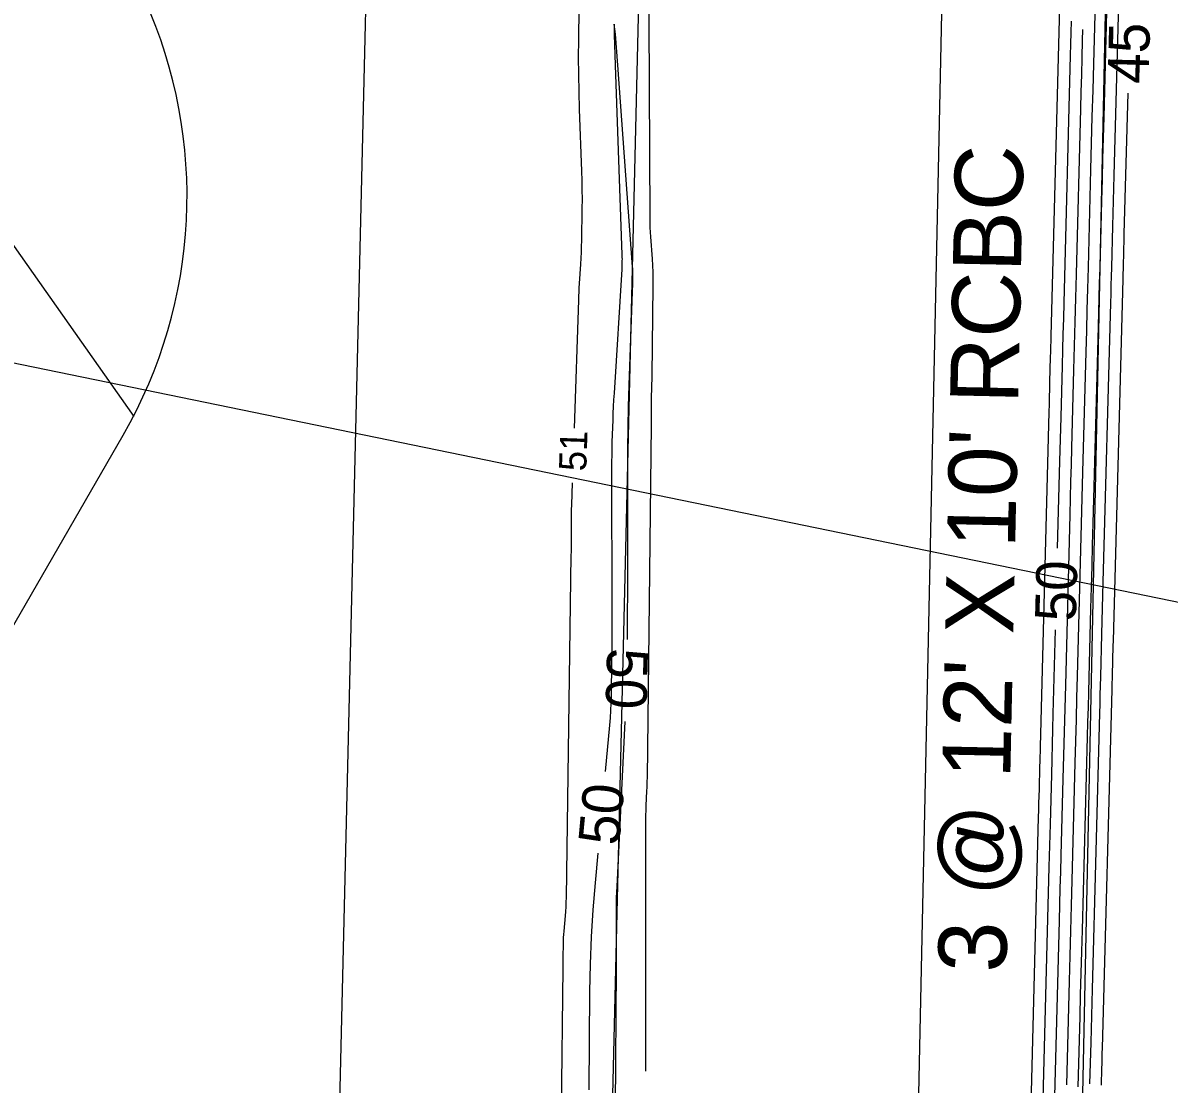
# Model space of a CAD drawing. Extents: x 2384780 to 2405861, y 547869 to 573706.
# Drawn here: x 2395640.6 to 2395724.7, y 553974.7 to 554052.5 of the extents above; entities that cross this region are included whole.
import ezdxf

# ---------------------------------------------------------------- set-up
doc = ezdxf.new("R2010")
doc.units = 0
for name, color, linetype in [('Breaklines', 7, 'Continuous'), ('Old_Level_5', 7, 'Continuous'), ('Old_Level_6', 7, 'Continuous'), ('Old_Level_60', 7, 'Continuous'), ('Old_Level_61', 7, 'Continuous'), ('Old_Level_63', 7, 'Continuous'), ('Prop Buffer Zone 1', 7, 'Continuous'), ('Prop Buffer Zone 2', 7, 'Continuous'), ('Prop Lateral V Ditch Detail CELL', 7, 'Continuous')]:
    doc.layers.add(name, color=color, linetype=linetype)

msp = doc.modelspace()

# ---------------------------------------------------------------- linework, layer by layer
at = {"layer": 'Old_Level_5'}
msp.add_line((2395739.6045, 554007.04475), (2395622.57309, 554031.08986), dxfattribs=at)
at = {"layer": 'Old_Level_6'}
for p, q in [((2395711.6968, 554229.78659), (2395702.13538, 553776.5459)), ((2395723.63825, 554226.88475), (2395714.41986, 553789.90496))]:
    msp.add_line(p, q, dxfattribs=at)
at = {"layer": 'Old_Level_60'}
for points in [[(2395681.50975, 554065.1205), (2395681.35975, 554051.21125), (2395681.3535, 554049.94325), (2395681.3625, 554048.6755), (2395681.38625, 554047.40825), (2395681.425, 554046.14075), (2395681.5905, 554041.60125), (2395681.611, 554040.91425), (2395681.6225, 554040.227), (2395681.62475, 554039.53975), (2395681.618, 554038.8525), (2395681.5795, 554036.517), (2395681.56975, 554036.081), (2395681.555, 554035.645), (2395681.5355, 554035.20925), (2395681.51075, 554034.77375), (2395681.42225, 554033.3515), (2395681.40425, 554033.0465), (2395681.3885, 554032.74175), (2395681.37475, 554032.4365), (2395681.36325, 554032.1315), (2395681.0395, 554022.746)], [(2395686.30075, 553975.63425), (2395686.2975, 553979.78625), (2395686.2975, 553980.04275), (2395686.298, 553980.29925), (2395686.299, 553980.55575), (2395686.3005, 553980.81225), (2395686.3065, 553981.6505), (2395686.3075, 553981.83), (2395686.30825, 553982.0095), (2395686.3085, 553982.18925), (2395686.30875, 553982.36875), (2395686.30125, 553993.7195), (2395686.30325, 553994.05775), (2395686.30925, 553994.396), (2395686.3195, 553994.734), (2395686.334, 553995.072), (2395686.388, 553996.17575), (2395686.3985, 553996.4125), (2395686.40675, 553996.649), (2395686.41275, 553996.88575), (2395686.41675, 553997.1225), (2395686.7135, 554022.99125), (2395686.716, 554023.236), (2395686.718, 554023.48075), (2395686.719, 554023.7255), (2395686.7195, 554023.97025), (2395686.72, 554024.77), (2395686.721, 554024.94125), (2395686.72325, 554025.1125), (2395686.727, 554025.28375), (2395686.73225, 554025.455), (2395686.75375, 554026.077), (2395686.758, 554026.21025), (2395686.7615, 554026.3435), (2395686.76425, 554026.477), (2395686.76625, 554026.61025), (2395686.841, 554033.193), (2395686.8415, 554033.68575), (2395686.8315, 554034.1785), (2395686.8115, 554034.67075), (2395686.78075, 554035.16275), (2395686.66425, 554036.7695), (2395686.642, 554037.11375), (2395686.62575, 554037.4585), (2395686.6155, 554037.80325), (2395686.61125, 554038.14825), (2395686.50725, 554062.3245)], [(2395721.168, 554061.9965), (2395720.6105, 554041.275), (2395720.5855, 554040.34725), (2395720.56075, 554039.41925), (2395720.5365, 554038.4915), (2395720.51225, 554037.56375), (2395720.43325, 554034.533), (2395720.41625, 554033.8835), (2395720.39925, 554033.234), (2395720.382, 554032.5845), (2395720.3645, 554031.935), (2395719.81375, 554011.462), (2395719.78825, 554010.5095), (2395719.763, 554009.557), (2395719.73775, 554008.6045), (2395719.713, 554007.65175), (2395719.632, 554004.54), (2395719.6145, 554003.87325), (2395719.597, 554003.2065), (2395719.57925, 554002.53975), (2395719.56125, 554001.873), (2395719.0175, 553981.65125), (2395718.99125, 553980.67375), (2395718.96525, 553979.696), (2395718.9395, 553978.7185), (2395718.914, 553977.74075), (2395718.83525, 553974.71875)], [(2395720.25725, 554060.07025), (2395719.8665, 554045.549), (2395719.8255, 554044.0245), (2395719.785, 554042.5), (2395719.745, 554040.9755), (2395719.705, 554039.451), (2395719.5755, 554034.47075), (2395719.5475, 554033.4035), (2395719.5195, 554032.3365), (2395719.491, 554031.26925), (2395719.4625, 554030.202), (2395719.074, 554015.7615), (2395719.03225, 554014.20875), (2395718.991, 554012.65575), (2395718.95025, 554011.103), (2395718.9095, 554009.55), (2395718.7775, 554004.47725), (2395718.74925, 554003.39025), (2395718.7205, 554002.30325), (2395718.69175, 554001.21625), (2395718.6625, 554000.12925), (2395718.28175, 553985.97675), (2395718.2395, 553984.395), (2395718.1975, 553982.8135), (2395718.15575, 553981.232), (2395718.1145, 553979.65025), (2395717.98, 553974.48375)], [(2395719.3555, 554058.486), (2395719.1125, 554049.45225), (2395719.06075, 554047.5165), (2395719.00925, 554045.5805), (2395718.95825, 554043.64475), (2395718.9075, 554041.709), (2395718.7205, 554034.51975), (2395718.68025, 554032.97925), (2395718.6395, 554031.43875), (2395718.59875, 554029.89825), (2395718.55725, 554028.358), (2395718.32, 554019.53575), (2395718.26925, 554017.64525), (2395718.21925, 554015.75475), (2395718.16925, 554013.86425), (2395718.12, 554011.97375), (2395717.92725, 554004.57225), (2395717.88575, 554002.986), (2395717.844, 554001.4), (2395717.802, 553999.814), (2395717.7595, 553998.228), (2395717.528, 553989.62), (2395717.4785, 553987.7755), (2395717.4295, 553985.931), (2395717.381, 553984.0865), (2395717.33275, 553982.24175), (2395717.1345, 553974.625)], [(2395714.44825, 553969.288), (2395715.09775, 553994.26125), (2395715.11125, 553994.77225), (2395715.12475, 553995.28325), (2395715.13825, 553995.7945), (2395715.152, 553996.3055), (2395715.19675, 553997.97475), (2395715.2065, 553998.3325), (2395715.216, 553998.69025), (2395715.22525, 553999.048), (2395715.23475, 553999.40575), (2395715.87325, 554023.94325), (2395715.88775, 554024.4975), (2395715.90225, 554025.0515), (2395715.917, 554025.60575), (2395715.932, 554026.16), (2395715.9805, 554027.97025), (2395715.991, 554028.35825), (2395716.00125, 554028.746), (2395716.0115, 554029.134), (2395716.02175, 554029.522), (2395716.64925, 554053.62875)], [(2395718.32125, 554051.968), (2395718.29975, 554051.16525), (2395718.26625, 554049.91325), (2395718.233, 554048.66125), (2395718.2, 554047.40925), (2395718.16725, 554046.15725), (2395717.852, 554034.0475), (2395717.806, 554032.2945), (2395717.76, 554030.54125), (2395717.71325, 554028.788), (2395717.66625, 554027.035), (2395717.51225, 554021.308), (2395717.4795, 554020.081), (2395717.44675, 554018.85375), (2395717.4145, 554017.6265), (2395717.38225, 554016.39925), (2395717.058, 554003.93125), (2395717.013, 554002.214), (2395716.96775, 554000.49675), (2395716.92225, 553998.7795), (2395716.87625, 553997.06225), (2395716.72525, 553991.4525), (2395716.693, 553990.2505), (2395716.661, 553989.0485), (2395716.6295, 553987.84625), (2395716.598, 553986.64425), (2395716.26425, 553973.8135)], [(2395680.9015, 554018.74825), (2395680.84625, 554017.14875), (2395680.83525, 554016.78125), (2395680.8275, 554016.41375), (2395680.823, 554016.04625), (2395680.82175, 554015.6785), (2395680.82325, 554014.4775), (2395680.823, 554014.22025), (2395680.82175, 554013.96275), (2395680.8195, 554013.7055), (2395680.81625, 554013.44825), (2395680.458, 553988.3705), (2395680.44975, 553988.0295), (2395680.435, 553987.68875), (2395680.4135, 553987.34825), (2395680.3855, 553987.00825), (2395680.2835, 553985.89825), (2395680.264, 553985.66025), (2395680.24975, 553985.42175), (2395680.2405, 553985.18325), (2395680.23625, 553984.9445), (2395680.22975, 553984.0075), (2395680.22825, 553983.80675), (2395680.2265, 553983.60575), (2395680.2245, 553983.405), (2395680.222, 553983.20425), (2395679.963, 553962.106)]]:
    msp.add_lwpolyline(points, dxfattribs=at)
at = {"layer": 'Old_Level_61'}
for points in [[(2395717.47875, 554052.57675), (2395717.45675, 554051.74175), (2395717.43475, 554050.907), (2395717.41275, 554050.072), (2395716.941, 554031.951), (2395716.911, 554030.79725), (2395716.8805, 554029.64375), (2395716.85, 554028.49), (2395716.819, 554027.33625), (2395716.7175, 554023.56775), (2395716.696, 554022.76025), (2395716.6745, 554021.95275), (2395716.65325, 554021.145), (2395716.632, 554020.3375), (2395716.46625, 554013.96625)], [(2395684.9515, 554007.2615), (2395684.95975, 554007.99525), (2395684.9655, 554008.54875), (2395684.9695, 554009.10225), (2395684.97225, 554009.65575), (2395684.97325, 554010.2095), (2395684.98, 554019.7), (2395684.9875, 554021.25125), (2395685.0085, 554022.80225), (2395685.0425, 554024.353), (2395685.08975, 554025.9035), (2395685.3285, 554032.78025), (2395685.33425, 554032.9595), (2395685.339, 554033.13875), (2395685.3425, 554033.318), (2395685.345, 554033.49725), (2395685.35175, 554034.083), (2395685.35175, 554034.20825), (2395685.34925, 554034.33375), (2395685.34425, 554034.459), (2395685.3365, 554034.58425), (2395684.26275, 554049.36425), (2395684.085, 554051.62425), (2395683.9895, 554052.37575), (2395683.97625, 554051.6185), (2395684.04525, 554049.35225), (2395684.552, 554035.466), (2395684.555, 554035.36125), (2395684.55675, 554035.2565), (2395684.55725, 554035.15175), (2395684.55625, 554035.04675), (2395684.5505, 554034.70425), (2395684.54875, 554034.63075), (2395684.5465, 554034.5575), (2395684.543, 554034.48425), (2395684.539, 554034.411), (2395683.9725, 554025.315), (2395683.94375, 554024.82425), (2395683.91825, 554024.33325), (2395683.89625, 554023.842), (2395683.8775, 554023.35075), (2395683.82225, 554021.7455), (2395683.81175, 554021.4015), (2395683.8045, 554021.05725), (2395683.80025, 554020.71325), (2395683.79925, 554020.369), (2395683.8125, 554008.78125), (2395683.812, 554008.00675), (2395683.80825, 554007.2325), (2395683.80175, 554006.458), (2395683.79225, 554005.68375), (2395683.756, 554003.15425), (2395683.743, 554002.6125), (2395683.7195, 554002.0715), (2395683.6855, 554001.53075), (2395683.64125, 554000.99075), (2395683.329, 553997.59825)], [(2395721.63175, 554047.31625), (2395721.35425, 554037.00075), (2395721.3455, 554036.66975), (2395721.33675, 554036.33875), (2395721.328, 554036.00775), (2395721.31925, 554035.6765), (2395721.291, 554034.595), (2395721.285, 554034.36325), (2395721.279, 554034.1315), (2395721.27275, 554033.89975), (2395721.2665, 554033.668), (2395720.5535, 554007.1625), (2395720.544, 554006.81025), (2395720.53475, 554006.458), (2395720.5255, 554006.10575), (2395720.51625, 554005.7535), (2395720.48625, 554004.603), (2395720.47975, 554004.35625), (2395720.47325, 554004.10975), (2395720.46675, 554003.86325), (2395720.46025, 554003.6165), (2395719.753, 553977.326), (2395719.743, 553976.95225), (2395719.733, 553976.57875), (2395719.72325, 553976.205), (2395719.7135, 553975.83125), (2395719.68175, 553974.61075)], [(2395716.31025, 554007.96825), (2395716.15025, 554001.822), (2395716.12125, 554000.70775), (2395716.09175, 553999.5935), (2395716.06225, 553998.4795), (2395716.03225, 553997.36525), (2395715.9345, 553993.72575), (2395715.9135, 553992.94575), (2395715.89275, 553992.166), (2395715.87225, 553991.386), (2395715.852, 553990.606), (2395715.36, 553971.691)], [(2395684.07625, 553972.9685), (2395684.14725, 553983.19125), (2395684.15075, 553983.786), (2395684.15325, 553984.3805), (2395684.1545, 553984.97525), (2395684.15475, 553985.57), (2395684.1535, 553987.51275), (2395684.15575, 553987.92875), (2395684.16325, 553988.345), (2395684.17575, 553988.761), (2395684.19375, 553989.17675), (2395684.78625, 554001.2645)], [(2395682.779, 553991.6235), (2395682.57875, 553989.44825), (2395682.417, 553987.4595), (2395682.2975, 553985.46875), (2395682.22025, 553983.47575), (2395682.18525, 553981.48075), (2395682.135, 553974.26775)]]:
    msp.add_lwpolyline(points, dxfattribs=at)
at = {"layer": 'Old_Level_63'}
msp.add_ellipse((2395727.45003, 554021.05834), major_axis=(15.71221, 376.73026), ratio=0.59897866, dxfattribs=at)
at = {"layer": 'Prop Buffer Zone 1'}
msp.add_lwpolyline([(2395680.9085, 553848.68275), (2395688.1975, 554154.54575)], dxfattribs=at)
at = {"layer": 'Prop Buffer Zone 2'}
msp.add_lwpolyline([(2395660.91425, 553849.15925), (2395668.20325, 554155.02225)], dxfattribs=at)
at = {"layer": 'Prop Lateral V Ditch Detail CELL'}
msp.add_line((2395638.23468, 554038.5598), (2395648.77258, 554023.61249), dxfattribs=at)
msp.add_lwpolyline([(2395557.83745, 553883.24176), (2395595.71038, 553934.18243), (2395620.25094, 553974.18297), (2395647.9889, 554022.25433)], dxfattribs=at)
msp.add_arc((2395617.67362, 554039.74674), 35, 330.0143581, 78.5271331, dxfattribs=at)

# ---------------------------------------------------------------- texts
at = {"layer": 'Breaklines'}
msp.add_text("3 @ 12' X 10' RCBC", height=4.9999995, rotation=88.7915167, dxfattribs=at).set_placement((2395712.7183, 553982.8379))
at = {"layer": 'Old_Level_60'}
msp.add_text('51', height=2, rotation=88.0238806, dxfattribs=at).set_placement((2395681.93075, 554019.5795))
at = {"layer": 'Old_Level_61'}
for s, rotation, p in [('45', 88.458725, (2395723.15, 554047.97275)), ('50', 88.5093722, (2395717.82625, 554008.567)), ('50', 268.4222028, (2395683.47375, 554006.66425)), ('50', 84.7411583, (2395684.33125, 553992.12125))]:
    msp.add_text(s, height=3, rotation=rotation, dxfattribs=at).set_placement(p)

doc.saveas('drawing.dxf')
